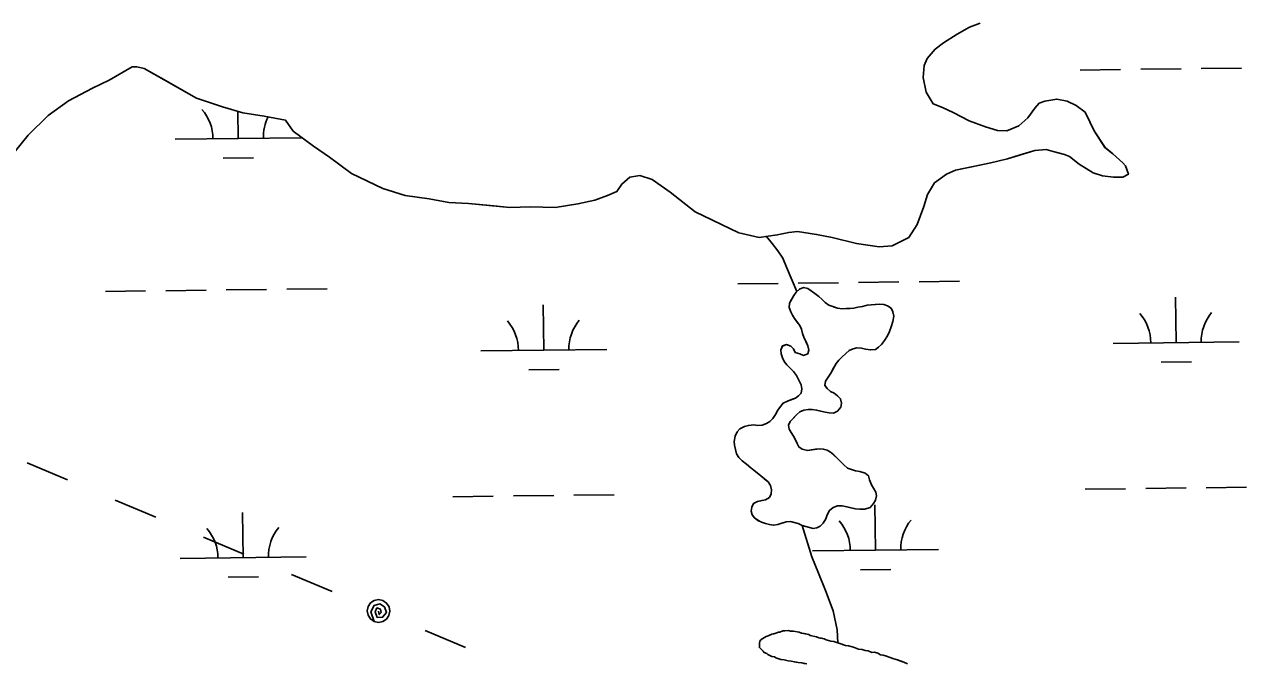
# Model space of a CAD drawing. Extents: x 3694830 to 3732949, y 415201 to 440970.
# Drawn here: x 3727757 to 3728727, y 425810 to 426318 of the extents above; entities that cross this region are included whole.
import ezdxf

# ---------------------------------------------------------------- set-up
doc = ezdxf.new("R2010")
doc.units = 0
for name, color, linetype in [('V-TOPO-SHOR', 7, 'Continuous'), ('V-UTIL-LINE', 7, 'Continuous'), ('V-WETL-SWMP', 7, 'Continuous')]:
    doc.layers.add(name, color=color, linetype=linetype)

msp = doc.modelspace()

# ---------------------------------------------------------------- linework, layer by layer
at = {"layer": 'V-TOPO-SHOR'}
for points in [[(3728515.37, 426318.51), (3728507.07, 426315.35), (3728497.18, 426309.82)], [(3728497.18, 426309.82), (3728486.51, 426303.1), (3728479.79, 426297.97), (3728473.46, 426290.46), (3728471.08, 426284.92), (3728470.29, 426275.43), (3728472.66, 426263.97), (3728478.19, 426254.48), (3728485.7, 426251.71), (3728494, 426247.76), (3728506.65, 426241.03), (3728519.69, 426236.28), (3728529.18, 426233.51), (3728536.69, 426233.11), (3728546.18, 426237.06), (3728553.3, 426243.38), (3728558.83, 426251.29), (3728562.4, 426255.24), (3728566.75, 426256.82), (3728576.23, 426258.4), (3728584.53, 426256.82), (3728591.65, 426253.25), (3728598.76, 426248.11), (3728602.71, 426239.81), (3728605.87, 426233.09), (3728614.56, 426220.04), (3728620.89, 426214.9), (3728628.79, 426207.78), (3728630.77, 426205.41), (3728633.14, 426198.68), (3728628.79, 426196.32), (3728621.28, 426196.32), (3728612.58, 426197.51), (3728605.07, 426199.88), (3728594, 426206.6), (3728586.5, 426212.93), (3728582.54, 426214.52), (3728573.45, 426216.89), (3728567.92, 426218.47), (3728558.83, 426217.69), (3728547.36, 426214.13), (3728537.08, 426210.97), (3728524.03, 426207.82), (3728507.43, 426204.26), (3728495.96, 426201.9), (3728488.85, 426198.74), (3728479.35, 426192.02), (3728473.82, 426182.53), (3728470.65, 426173.05), (3728465.51, 426158.81), (3728458.78, 426148.54), (3728445.73, 426141.82), (3728435.45, 426141.04), (3728417.27, 426143.81), (3728397.9, 426148.56), (3728385.65, 426150.93), (3728370.63, 426153.31), (3728363.51, 426152.53), (3728354.41, 426150.55), (3728340.18, 426148.58), (3728326.35, 426151.75), (3728323.98, 426152.14)], [(3727677.22, 426152.37), (3727678.8, 426162.25), (3727679.99, 426166.6), (3727682.76, 426168.18), (3727687.11, 426171.34), (3727692.64, 426171.74), (3727697.78, 426170.15), (3727704.5, 426166.59), (3727711.22, 426165.01), (3727721.9, 426166.19), (3727730.2, 426171.72), (3727734.55, 426179.63), (3727737.72, 426190.3), (3727741.68, 426203.35), (3727749.98, 426217.18), (3727759.87, 426229.83), (3727775.69, 426245.24), (3727791.9, 426257.09), (3727810.88, 426266.97), (3727824.32, 426273.29), (3727842.51, 426283.96)], [(3727842.51, 426283.96), (3727846.07, 426283.96), (3727852, 426282.77), (3727869.39, 426272.88), (3727893.5, 426259.03), (3727914.05, 426252.3), (3727930.26, 426247.56), (3727947.26, 426244.78), (3727964.26, 426241.61)], [(3728323.98, 426152.14), (3728289.19, 426168.76), (3728269.43, 426184.58), (3728255.2, 426194.47), (3728245.32, 426197.63), (3728237.41, 426196.45), (3728231.09, 426190.92), (3728227.13, 426184.99), (3728219.62, 426181.83), (3728209.73, 426178.28), (3728196.29, 426175.12), (3728178.11, 426172.36), (3728158.74, 426172.76), (3728142.13, 426172.37), (3728129.48, 426173.56), (3728109.32, 426175.54), (3728093.9, 426176.34), (3728078.09, 426179.11), (3728059.12, 426181.89), (3728041.33, 426187.43), (3728016.43, 426199.3), (3727999.04, 426212.35), (3727986.39, 426221.05), (3727970.19, 426232.92), (3727964.26, 426241.61)], [(3728345.91, 426149.38), (3728350.45, 426143.65), (3728354.99, 426137.92), (3728358.93, 426132.18), (3728361.89, 426125.02), (3728369.92, 426105.6)], [(3728374.17, 425919.97), (3728371.12, 425921.51), (3728367.89, 425922.25), (3728364.87, 425922.99), (3728361.65, 425922.92), (3728358.06, 425921.84), (3728354.87, 425920.77), (3728351.47, 425920.09), (3728348.25, 425920.63), (3728345.02, 425921.56), (3728341.98, 425922.7), (3728338.94, 425924.05), (3728336.29, 425926), (3728334.43, 425928.37), (3728333.77, 425931.36), (3728334.31, 425934.39), (3728335.64, 425937.43), (3728338.82, 425939.1), (3728342.22, 425939.78), (3728345.22, 425940.44), (3728348.2, 425942.11), (3728349.74, 425944.96), (3728349.88, 425948.17), (3728349.2, 425951.57), (3728347.13, 425954.54), (3728344.06, 425957.08), (3728341.41, 425959.24), (3728338.54, 425961.79), (3728336.1, 425963.54), (3728333.44, 425965.69), (3728330.17, 425968.64), (3728326.69, 425971.38), (3728323.83, 425973.92), (3728322.16, 425976.9), (3728321.28, 425980.29), (3728320.61, 425983.7), (3728320.15, 425986.7), (3728321.06, 425990.73), (3728322.6, 425994.18), (3728324.75, 425996.63), (3728328.53, 425998.52), (3728331.52, 425999.39), (3728335.73, 425999.88), (3728339.15, 425999.35), (3728342.56, 425999.62), (3728345.95, 426000.9), (3728348.52, 426002.56), (3728350.88, 426004.82), (3728353.02, 426008.08), (3728354.96, 426011.53), (3728356.91, 426014.38), (3728359.06, 426017.04), (3728362.64, 426018.72), (3728365.82, 426019.99), (3728368.81, 426021.06), (3728371.18, 426022.92), (3728373.55, 426024.97), (3728374.08, 426028.4), (3728373.41, 426031.6), (3728371.31, 426035.77), (3728369.64, 426038.95), (3728367.36, 426042.11), (3728364.9, 426044.67), (3728362.03, 426047.42), (3728359.96, 426050.19), (3728358.7, 426052.97), (3728357.43, 426056.16), (3728357.36, 426059.37), (3728358.5, 426062.4), (3728361.89, 426063.48), (3728365.13, 426062.35), (3728367.38, 426060.18), (3728368.65, 426057.2), (3728372.29, 426056.07), (3728375.32, 426054.93), (3728378.71, 426056.21), (3728379.45, 426059.23), (3728378.77, 426062.63), (3728377.09, 426066.21), (3728375.62, 426069.39), (3728374.55, 426072.38), (3728373.68, 426075.78), (3728372.41, 426078.76), (3728370.35, 426081.33), (3728368.08, 426084.29), (3728366.42, 426086.87), (3728365.15, 426089.65), (3728363.88, 426093.04), (3728364.2, 426096.46), (3728365.75, 426099.3), (3728367.49, 426102.55), (3728369.44, 426105.21), (3728372.21, 426107.47), (3728375.19, 426108.74), (3728378.62, 426108.01), (3728381.47, 426106.06), (3728384.32, 426104.11), (3728387.39, 426101.77), (3728389.84, 426099.61), (3728392.5, 426097.06), (3728395.36, 426094.91)], [(3728395.36, 426094.91), (3728398.6, 426093.78), (3728402.24, 426092.45), (3728405.87, 426091.92), (3728409.07, 426092.19), (3728412.09, 426092.05), (3728415.29, 426092.52), (3728418.29, 426093.19), (3728422.09, 426093.87), (3728425.88, 426094.76), (3728429.09, 426095.02), (3728432.1, 426095.29), (3728435.5, 426095.56), (3728438.92, 426095.43), (3728441.96, 426094.29), (3728444.81, 426092.34), (3728446.07, 426089.56), (3728446.95, 426085.97), (3728446.24, 426081.73), (3728444.92, 426077.69), (3728443.4, 426073.84), (3728441.86, 426070.59), (3728439.53, 426066.73), (3728437.19, 426063.47), (3728434.82, 426061.41), (3728432.45, 426059.55), (3728428.44, 426059.27), (3728424.41, 426059.99), (3728421.19, 426060.72), (3728417.56, 426061.04), (3728414.57, 426060.18), (3728411.39, 426058.71), (3728408.83, 426056.44), (3728405.87, 426053.77), (3728403.32, 426051.11), (3728401.16, 426048.65), (3728399.42, 426045.4), (3728396.91, 426040.93), (3728394.97, 426037.68), (3728392.82, 426034.62), (3728392.29, 426031.2), (3728393.95, 426028.62), (3728396.61, 426026.27), (3728399.65, 426024.92), (3728402.31, 426022.77), (3728404.57, 426020.41), (3728405.44, 426017.02), (3728404.91, 426013.99), (3728402.36, 426010.73), (3728399.19, 426009.05), (3728395.56, 426009.38), (3728392.54, 426009.91), (3728388.91, 426010.64), (3728385.68, 426011.58), (3728382.26, 426011.91), (3728379.04, 426012.04), (3728375.64, 426011.36), (3728372.46, 426010.29), (3728370.09, 426008.03), (3728366.95, 426004.96), (3728364.59, 426002.5), (3728363.44, 425999.66), (3728363.91, 425996.46), (3728365.38, 425993.68), (3728367.24, 425990.91), (3728368.91, 425987.93), (3728370.38, 425985.15), (3728371.64, 425982.36), (3728374.09, 425980.41), (3728378.33, 425979.49), (3728381.33, 425979.96), (3728384.73, 425980.43), (3728387.73, 425980.9), (3728390.95, 425980.57), (3728393.98, 425979.63), (3728396.83, 425978.08), (3728399.29, 425975.92), (3728402.36, 425973.18), (3728404.82, 425970.42), (3728407.28, 425968.06), (3728410.15, 425965.51), (3728413.38, 425964.38), (3728416.42, 425963.43), (3728420.05, 425962.71), (3728424.09, 425961.59), (3728426.74, 425959.44), (3728427.61, 425956.24), (3728429.3, 425952.26), (3728430.77, 425949.48), (3728432.64, 425946.51), (3728433.1, 425943.51), (3728432.37, 425940.08), (3728430.82, 425937.44), (3728428.08, 425934.17), (3728423.89, 425932.87), (3728420.08, 425932.79), (3728416.66, 425933.12), (3728412.82, 425934.04), (3728409.79, 425934.78), (3728405.96, 425935.5), (3728402.15, 425935.62)], [(3728402.15, 425935.62), (3728398.76, 425934.15), (3728396, 425931.88), (3728394.06, 425928.42), (3728393.13, 425925.19), (3728390.99, 425921.93), (3728388.63, 425919.48), (3728385.85, 425918.21), (3728382.85, 425917.54), (3728374.17, 425919.97)], [(3728402.5, 425826.72), (3728401.87, 425837.15), (3728398.94, 425852.15), (3728392.77, 425868.48), (3728387.07, 425882.01), (3728381.77, 425894.95), (3728374.17, 425919.97)], [(3728377.95, 425810.14), (3728375.93, 425810.49), (3728373.92, 425810.85), (3728371.1, 425811.2), (3728369.08, 425811.55), (3728365.45, 425812.28), (3728363.03, 425812.63), (3728359.81, 425813.37), (3728357.39, 425813.72), (3728354.96, 425814.47), (3728353.35, 425814.83), (3728352.13, 425815.61), (3728350.11, 425815.97), (3728348.49, 425816.74), (3728346.87, 425817.51), (3728346.05, 425818.29), (3728344.02, 425819.05), (3728343.2, 425820.24), (3728342.38, 425821.03), (3728341.15, 425822.21), (3728340.33, 425822.99), (3728340.3, 425824.2), (3728340.25, 425826.61), (3728340.62, 425828.22), (3728341.8, 425829.45), (3728342.98, 425830.28), (3728345.76, 425831.94), (3728347.36, 425832.38), (3728350.14, 425833.64), (3728351.74, 425834.08), (3728353.33, 425834.51), (3728355.33, 425835.36), (3728356.53, 425835.38), (3728358.92, 425836.24), (3728360.52, 425836.27), (3728363.33, 425836.73), (3728364.95, 425835.96), (3728367.36, 425836.01), (3728370.18, 425835.67), (3728371.79, 425835.31), (3728373.81, 425834.54), (3728375.83, 425834.19), (3728379.46, 425833.46), (3728380.68, 425832.68), (3728385.52, 425831.58), (3728387.55, 425830.82), (3728389.56, 425830.46), (3728391.58, 425830.1), (3728393.2, 425829.33), (3728396.84, 425828.21), (3728399.26, 425827.85), (3728402.5, 425826.72), (3728404.92, 425825.97), (3728408.56, 425824.84), (3728410.97, 425824.49), (3728415.01, 425823.37), (3728419.06, 425821.85), (3728421.88, 425821.51), (3728424.31, 425820.76), (3728426.72, 425820.41), (3728429.56, 425819.26), (3728431.56, 425819.3), (3728434.39, 425818.56), (3728436.42, 425817.4), (3728438.44, 425817.04), (3728441.27, 425816.29), (3728443.29, 425815.53), (3728446.94, 425814.01), (3728449.77, 425813.26), (3728453, 425812.13), (3728455.02, 425811.37), (3728457.86, 425810.22)]]:
    msp.add_lwpolyline(points, dxfattribs=at)
at = {"layer": 'V-UTIL-LINE'}
for points in [[(3727791.19, 425956.11), (3727759.04, 425969.66)], [(3727861.17, 425926.62), (3727829.02, 425940.17)], [(3727931.15, 425897.13), (3727899, 425910.68)], [(3728001.13, 425867.64), (3727968.97, 425881.19)], [(3728038.01, 425852.09), (3728038.6, 425849.28), (3728040.19, 425850.97), (3728039.56, 425853.65), (3728036.75, 425854.48), (3728035.28, 425851.41), (3728036.94, 425847.03), (3728041.21, 425847.16), (3728044.22, 425850.98), (3728042.71, 425855.3), (3728039.06, 425857.89), (3728034.45, 425856.5), (3728032.01, 425851.56), (3728034.51, 425843.8), (3728037.95, 425843.09), (3728041.4, 425843.76), (3728044.33, 425845.69), (3728046.3, 425848.6), (3728047.01, 425852.04), (3728046.34, 425855.49), (3728044.41, 425858.42), (3728041.5, 425860.39), (3728038.06, 425861.09), (3728034.61, 425860.43), (3728031.68, 425858.5), (3728029.71, 425855.59), (3728029.01, 425852.15), (3728029.67, 425848.7), (3728031.6, 425845.77), (3728034.51, 425843.8)], [(3728107.04, 425823), (3728074.89, 425836.55)]]:
    msp.add_lwpolyline(points, dxfattribs=at)
at = {"layer": 'V-WETL-SWMP'}
for p, q in [((3728594.95, 426281.45), (3728626.95, 426281.84)), ((3728642.95, 426282.03), (3728674.95, 426282.41)), ((3728690.95, 426282.6), (3728722.95, 426282.98)), ((3727926.58, 426227.05), (3727926.33, 426248.71)), ((3727876.59, 426226.45), (3727976.58, 426227.64)), ((3727914.77, 426211.48), (3727938.77, 426211.76)), ((3728419.04, 426112.84), (3728451.04, 426113.22)), ((3728467.04, 426113.42), (3728499.04, 426113.8)), ((3727821.18, 426105.71), (3727853.18, 426106.09)), ((3727869.18, 426106.28), (3727901.17, 426106.67)), ((3727917.17, 426106.86), (3727949.17, 426107.24)), ((3727965.17, 426107.43), (3727997.17, 426107.81)), ((3728323.05, 426111.7), (3728355.05, 426112.08)), ((3728371.05, 426112.27), (3728403.05, 426112.65)), ((3728169.08, 426059.12), (3728168.65, 426095.11)), ((3728670.95, 426065.1), (3728670.52, 426101.1)), ((3728620.95, 426064.51), (3728720.94, 426065.7)), ((3728119.08, 426058.52), (3728219.07, 426059.71)), ((3728659.13, 426049.53), (3728683.13, 426049.81)), ((3728157.26, 426043.54), (3728181.26, 426043.83)), ((3728598.92, 425948.8), (3728630.92, 425949.18)), ((3728646.92, 425949.37), (3728678.92, 425949.76)), ((3728694.92, 425949.95), (3728726.91, 425950.33)), ((3728097.05, 425942.82), (3728129.05, 425943.2)), ((3728145.05, 425943.39), (3728177.04, 425943.77)), ((3728193.04, 425943.96), (3728225.04, 425944.34)), ((3727930.55, 425894.4), (3727930.12, 425930.39)), ((3728432.42, 425900.38), (3728431.99, 425936.38)), ((3728382.43, 425899.79), (3728482.42, 425900.98)), ((3727880.55, 425893.8), (3727980.55, 425894.99)), ((3728420.61, 425884.81), (3728444.61, 425885.1)), ((3727918.74, 425878.82), (3727942.73, 425879.11))]:
    msp.add_line(p, q, dxfattribs=at)
for points in [[(3728093.9, 426176.34), (3728109.32, 426175.54), (3728142.13, 426172.37), (3728158.73, 426172.76), (3728178.11, 426172.36), (3728196.29, 426175.12), (3728209.73, 426178.28), (3728219.62, 426181.83), (3728227.13, 426184.99), (3728231.09, 426190.92), (3728237.41, 426196.45), (3728245.32, 426197.63), (3728255.2, 426194.47), (3728269.43, 426184.58), (3728289.19, 426168.76), (3728323.97, 426152.14), (3728326.35, 426151.75), (3728340.18, 426148.58), (3728354.42, 426150.55), (3728363.51, 426152.53), (3728370.62, 426153.31), (3728385.65, 426150.94), (3728397.9, 426148.56), (3728417.27, 426143.81), (3728435.45, 426141.04), (3728445.73, 426141.82), (3728458.78, 426148.54), (3728465.5, 426158.82), (3728470.65, 426173.04), (3728473.82, 426182.53), (3728479.35, 426192.02), (3728488.84, 426198.73), (3728495.96, 426201.9), (3728524.03, 426207.82), (3728537.08, 426210.97), (3728558.82, 426217.69), (3728567.92, 426218.47), (3728573.45, 426216.89), (3728582.54, 426214.52), (3728586.5, 426212.93), (3728594, 426206.6), (3728605.07, 426199.88), (3728612.58, 426197.51), (3728621.28, 426196.32), (3728628.79, 426196.31), (3728633.14, 426198.68), (3728630.77, 426205.41), (3728628.79, 426207.78), (3728620.89, 426214.9), (3728614.57, 426220.04), (3728605.87, 426233.09), (3728598.76, 426248.11), (3728591.65, 426253.25), (3728584.53, 426256.82), (3728576.23, 426258.4), (3728566.74, 426256.82), (3728562.4, 426255.24), (3728558.83, 426251.29), (3728553.3, 426243.38), (3728546.18, 426237.06), (3728536.69, 426233.11), (3728529.18, 426233.51), (3728519.69, 426236.28), (3728506.65, 426241.03), (3728494, 426247.75), (3728485.7, 426251.71), (3728478.19, 426254.48), (3728472.66, 426263.97), (3728470.29, 426275.43), (3728471.08, 426284.92), (3728473.46, 426290.46), (3728479.79, 426297.97), (3728486.51, 426303.1), (3728497.19, 426309.82), (3728507.07, 426315.35), (3728515.37, 426318.51)], [(3727749.98, 426217.18), (3727759.87, 426229.83), (3727775.69, 426245.24), (3727791.9, 426257.09), (3727810.88, 426266.97), (3727824.32, 426273.29), (3727842.51, 426283.96), (3727846.07, 426283.96), (3727852, 426282.77), (3727893.5, 426259.03), (3727914.05, 426252.31), (3727930.26, 426247.56), (3727947.26, 426244.78), (3727964.26, 426241.61), (3727970.19, 426232.92), (3727986.39, 426221.05), (3727999.04, 426212.35), (3728016.43, 426199.3), (3728041.33, 426187.43), (3728059.12, 426181.89), (3728078.09, 426179.11), (3728093.9, 426176.34)], [(3728427.61, 425956.24), (3728426.74, 425959.44), (3728424.09, 425961.59), (3728420.05, 425962.71), (3728416.42, 425963.43), (3728410.15, 425965.51), (3728407.28, 425968.06), (3728404.82, 425970.42), (3728402.35, 425973.18), (3728396.83, 425978.08), (3728393.99, 425979.63), (3728390.95, 425980.57), (3728387.73, 425980.9), (3728378.33, 425979.49), (3728374.09, 425980.41), (3728371.64, 425982.36), (3728370.38, 425985.15), (3728368.91, 425987.93), (3728367.24, 425990.91), (3728365.38, 425993.68), (3728363.91, 425996.46), (3728363.44, 425999.66), (3728364.59, 426002.5), (3728370.09, 426008.03), (3728372.45, 426010.29), (3728375.64, 426011.36), (3728379.04, 426012.04), (3728382.26, 426011.91), (3728385.68, 426011.58), (3728388.91, 426010.64), (3728392.54, 426009.92), (3728395.56, 426009.38), (3728399.19, 426009.05), (3728402.36, 426010.73), (3728404.91, 426013.99), (3728405.44, 426017.02), (3728404.57, 426020.41), (3728402.31, 426022.77), (3728399.65, 426024.92), (3728396.61, 426026.27), (3728393.95, 426028.62), (3728392.29, 426031.19), (3728392.82, 426034.62), (3728394.97, 426037.68), (3728396.91, 426040.93), (3728401.16, 426048.65), (3728403.32, 426051.1), (3728405.87, 426053.77), (3728411.39, 426058.71), (3728414.57, 426060.18), (3728417.56, 426061.04), (3728421.18, 426060.72), (3728424.41, 426059.98), (3728428.44, 426059.27), (3728432.45, 426059.55), (3728434.82, 426061.41), (3728437.19, 426063.47), (3728439.53, 426066.73), (3728441.86, 426070.6), (3728443.4, 426073.84), (3728444.92, 426077.69), (3728446.24, 426081.73), (3728446.95, 426085.96), (3728446.07, 426089.56), (3728444.81, 426092.34), (3728441.96, 426094.29), (3728438.92, 426095.43), (3728435.5, 426095.56), (3728425.88, 426094.75), (3728422.09, 426093.87), (3728418.29, 426093.19), (3728415.29, 426092.52), (3728412.09, 426092.05), (3728409.07, 426092.19), (3728405.87, 426091.92), (3728402.24, 426092.45), (3728395.36, 426094.91), (3728392.5, 426097.06), (3728389.84, 426099.61), (3728387.38, 426101.77), (3728384.32, 426104.11), (3728378.62, 426108.01), (3728375.19, 426108.74), (3728372.2, 426107.47), (3728369.44, 426105.21), (3728367.49, 426102.55), (3728364.2, 426096.46), (3728363.88, 426093.04), (3728365.15, 426089.65), (3728366.42, 426086.87)], [(3728366.42, 426086.87), (3728368.08, 426084.29), (3728372.41, 426078.76), (3728373.68, 426075.78), (3728374.55, 426072.38), (3728375.62, 426069.39), (3728378.77, 426062.63), (3728379.45, 426059.23), (3728378.71, 426056.21), (3728375.32, 426054.93), (3728372.29, 426056.07), (3728368.65, 426057.2), (3728367.38, 426060.18), (3728365.13, 426062.35), (3728361.89, 426063.48), (3728358.5, 426062.41), (3728357.36, 426059.37), (3728357.43, 426056.16), (3728358.7, 426052.97), (3728359.96, 426050.19), (3728362.03, 426047.42), (3728364.9, 426044.67), (3728367.36, 426042.11), (3728369.64, 426038.95), (3728371.31, 426035.77), (3728373.41, 426031.6), (3728374.08, 426028.4), (3728373.55, 426024.97), (3728371.18, 426022.92), (3728368.81, 426021.06), (3728362.64, 426018.72), (3728359.06, 426017.04), (3728356.91, 426014.38), (3728354.96, 426011.53), (3728353.02, 426008.08), (3728350.88, 426004.82), (3728348.52, 426002.56), (3728345.95, 426000.9), (3728342.56, 425999.62), (3728339.15, 425999.35), (3728335.73, 425999.88), (3728331.52, 425999.39), (3728328.53, 425998.52), (3728324.75, 425996.63), (3728322.6, 425994.18), (3728321.06, 425990.73), (3728320.15, 425986.7), (3728320.61, 425983.7), (3728321.28, 425980.29), (3728322.16, 425976.9), (3728323.83, 425973.92), (3728326.69, 425971.37), (3728330.17, 425968.64), (3728333.44, 425965.69), (3728336.1, 425963.54), (3728338.54, 425961.79), (3728341.41, 425959.24), (3728347.13, 425954.54), (3728349.2, 425951.57), (3728349.88, 425948.17), (3728349.74, 425944.96), (3728348.2, 425942.11), (3728345.22, 425940.44), (3728338.82, 425939.1), (3728335.65, 425937.43), (3728334.3, 425934.39), (3728333.77, 425931.36), (3728334.43, 425928.37), (3728336.29, 425926), (3728338.94, 425924.04), (3728341.98, 425922.7), (3728345.02, 425921.56), (3728348.25, 425920.63), (3728351.47, 425920.09), (3728354.87, 425920.77), (3728361.65, 425922.92), (3728364.87, 425922.99), (3728371.12, 425921.51), (3728374.17, 425919.97), (3728382.85, 425917.54), (3728385.85, 425918.21), (3728388.63, 425919.48), (3728390.99, 425921.93), (3728393.13, 425925.19), (3728394.07, 425928.42), (3728396, 425931.88), (3728398.76, 425934.15), (3728402.15, 425935.62), (3728405.96, 425935.5), (3728409.79, 425934.78), (3728416.66, 425933.12), (3728420.08, 425932.79), (3728423.89, 425932.87), (3728428.08, 425934.17), (3728430.82, 425937.44), (3728432.37, 425940.08), (3728433.1, 425943.51), (3728432.64, 425946.51), (3728430.77, 425949.48), (3728429.3, 425952.26), (3728427.61, 425956.24)], [(3728438.44, 425817.04), (3728436.43, 425817.4), (3728434.39, 425818.56), (3728431.56, 425819.3), (3728429.56, 425819.26), (3728426.72, 425820.41), (3728424.31, 425820.76), (3728421.88, 425821.51), (3728419.06, 425821.85), (3728415.01, 425823.37), (3728410.97, 425824.49), (3728408.56, 425824.84), (3728402.49, 425826.72), (3728399.26, 425827.85), (3728396.84, 425828.21), (3728393.2, 425829.33), (3728391.58, 425830.1), (3728387.55, 425830.82), (3728385.52, 425831.58), (3728380.68, 425832.68), (3728379.46, 425833.46), (3728373.81, 425834.54), (3728371.79, 425835.3), (3728370.18, 425835.67), (3728367.36, 425836.01), (3728364.95, 425835.96), (3728363.33, 425836.73), (3728360.53, 425836.27), (3728358.92, 425836.24), (3728356.53, 425835.38), (3728355.33, 425835.36), (3728353.33, 425834.51), (3728350.14, 425833.64), (3728347.36, 425832.38), (3728345.76, 425831.94), (3728342.98, 425830.28), (3728341.8, 425829.45), (3728340.62, 425828.22), (3728340.25, 425826.6), (3728340.33, 425822.99), (3728343.2, 425820.24), (3728344.02, 425819.05), (3728346.05, 425818.29), (3728346.87, 425817.51), (3728350.11, 425815.97), (3728352.13, 425815.61), (3728353.35, 425814.84), (3728354.96, 425814.47), (3728357.39, 425813.72), (3728359.81, 425813.37), (3728363.04, 425812.63), (3728365.45, 425812.28), (3728371.1, 425811.2), (3728373.92, 425810.85), (3728377.95, 425810.14)], [(3728457.86, 425810.22), (3728455.02, 425811.37), (3728449.76, 425813.26), (3728446.94, 425814.01), (3728441.27, 425816.29), (3728438.44, 425817.04)]]:
    msp.add_lwpolyline(points, dxfattribs=at)
for centre, start, end in [((3727871.34, 426226.86), 359.91153, 41.45519), ((3727981.82, 426228.18), 152.98092, 181.45518), ((3728615.7, 426064.92), 359.91153, 41.45519), ((3728726.18, 426066.24), 139.91153, 181.45518), ((3728113.83, 426058.93), 359.91153, 41.45519), ((3728224.31, 426060.25), 139.91153, 181.45518), ((3728377.18, 425900.2), 359.91153, 41.45519), ((3728487.66, 425901.52), 139.91153, 181.45518), ((3727875.31, 425894.21), 359.91153, 41.45519), ((3727985.78, 425895.53), 139.91153, 181.45518)]:
    msp.add_arc(centre, 35.25, start, end, dxfattribs=at)

doc.saveas('drawing.dxf')
